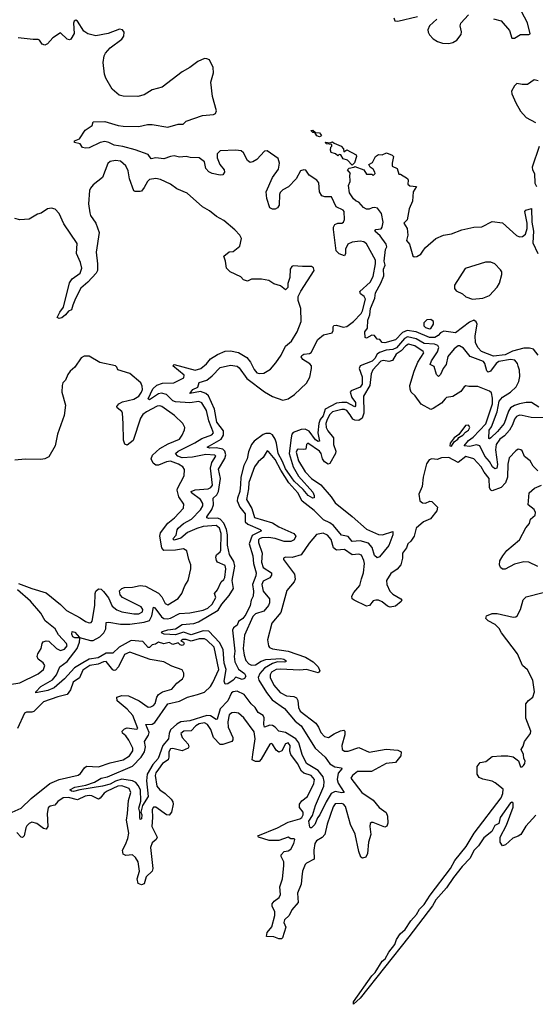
# Model space of a CAD drawing. Extents: x 2293878 to 2522763, y 823964 to 1006972.
# Tile 367 of 407: x 2485503 to 2489445, y 855777 to 863301. Entities that reach past the tile are written whole.
import ezdxf

# ---------------------------------------------------------------- set-up
doc = ezdxf.new("R2010")
doc.units = 0

msp = doc.modelspace()

# ---------------------------------------------------------------- linework, layer by layer
at = {"layer": '0CON20XD'}
for points in [[(2486180, 863195), (2486085, 863176.7), (2486024.1, 863194.1), (2485994.5, 863214.5), (2485945, 863290), (2485931.7, 863298.3), (2485919.5, 863290.5), (2485913.3, 863275), (2485918.4, 863195), (2485895, 863153.3), (2485885, 863148.5), (2485865, 863151.2), (2485815, 863201.1), (2485756.3, 863163.7), (2485715, 863115.6), (2485695, 863107.5), (2485675.3, 863115.3), (2485655.5, 863145), (2485645, 863150.4), (2485605, 863149.2), (2485491.4, 863161.4)], [(2488362.9, 863315), (2488372.1, 863292.1), (2488395, 863290.5), (2488545, 863324.4)], [(2488691.4, 863305), (2488635.7, 863255), (2488622.7, 863225), (2488624.6, 863204.7), (2488635, 863185.8), (2488665, 863154.3), (2488696.2, 863135), (2488735, 863121.5), (2488785, 863120), (2488815, 863126.4), (2488845, 863145.4), (2488877.5, 863187.5), (2488879.6, 863209.6), (2488870.6, 863255), (2488875, 863273.8), (2488935, 863338.5)], [(2489125, 863308.8), (2489185, 863291.9), (2489247.9, 863217.9), (2489265, 863159.2), (2489285, 863159.4), (2489330.8, 863189.2), (2489395, 863186.9), (2489406.4, 863193.6), (2489385, 863278.1), (2489338.9, 863365)], [(2489470.8, 860340.8), (2489415, 860376), (2489376.2, 860376.2), (2489325, 860365.6), (2489285, 860352.4), (2489256.3, 860335), (2489240.9, 860309.1), (2489208.1, 860215), (2489157.2, 860155), (2489105, 860105.5), (2489095, 860097.5), (2489090.5, 860100.5), (2489093, 860165), (2489109.3, 860190.7), (2489153.7, 860305), (2489169.7, 860385), (2489195, 860417.3), (2489255, 860455.6), (2489298.3, 860495), (2489318.7, 860535), (2489326.1, 860575), (2489323.4, 860623.4), (2489315, 860652.5), (2489308, 860675), (2489288.5, 860698.5), (2489254.8, 860704.8), (2489165, 860690.1), (2489145, 860674), (2489102.2, 860615), (2489085, 860607.8), (2489075, 860617.7), (2489059.4, 860675), (2489049.3, 860689.3), (2488948, 860728), (2488895, 860791.2), (2488865, 860808.8), (2488855, 860808), (2488825, 860786.2), (2488775, 860727.7), (2488764.2, 860665), (2488741.1, 860635), (2488721.3, 860588.7), (2488704.7, 860574.7), (2488688.7, 860588.7), (2488671.1, 860651.1), (2488640, 860665), (2488652.5, 860695), (2488697.5, 860762.5), (2488706.4, 860795), (2488700.8, 860810.8), (2488675, 860820.4), (2488595, 860826.6), (2488535, 860863.4), (2488466.9, 860876.9), (2488445, 860864.6), (2488385, 860794.3), (2488355, 860781.5), (2488305.3, 860774.7), (2488255, 860759), (2488236.7, 860745), (2488218.1, 860711.9), (2488197.1, 860692.9), (2488105.4, 860655), (2488099.2, 860635), (2488121.7, 860571.7), (2488122.5, 860515), (2488105, 860493.2), (2488037.5, 860465), (2488029.7, 860455), (2488041.6, 860415), (2488070.3, 860375), (2488070.6, 860349.4), (2488065, 860342.5), (2488005, 860375.1), (2487965, 860376.6), (2487925, 860370.4), (2487837.9, 860325), (2487823.8, 860275), (2487800.7, 860245), (2487789.4, 860215), (2487782, 860145), (2487795, 860081.2), (2487785, 860078.4), (2487765, 860089.8), (2487717.1, 860157.1), (2487685, 860172.9), (2487655, 860169.5), (2487593.6, 860146.4), (2487583.6, 860135), (2487577.6, 860105), (2487562.7, 859985), (2487593.1, 859883.1), (2487633.7, 859813.7), (2487745, 859689.5), (2487755.3, 859665), (2487753.1, 859646.9), (2487745, 859643.8), (2487707.3, 859665), (2487670.6, 859710.6), (2487602.2, 859775), (2487565, 859824.4), (2487535, 859869.1), (2487512.3, 859925), (2487478.1, 859985), (2487467.2, 860065), (2487456.1, 860096.1), (2487435, 860129.6), (2487417.7, 860137.7), (2487385, 860138.4), (2487365, 860131.7), (2487295, 860080), (2487275.8, 860055), (2487252.4, 859997.6), (2487241.1, 859945), (2487217.5, 859895), (2487194.7, 859805.3), (2487189.9, 859750.1), (2487186.3, 859695), (2487167.4, 859645), (2487166.2, 859625), (2487185.5, 859575.5), (2487227.1, 859525), (2487228, 859465), (2487246.4, 859446.4), (2487341.4, 859405), (2487351.1, 859395), (2487279.5, 859360.5), (2487257.3, 859295), (2487284.2, 859205), (2487289.5, 859145), (2487310, 859075), (2487308.1, 859051.9), (2487282.5, 858985), (2487290, 858935), (2487287.2, 858895), (2487272.3, 858865), (2487264.3, 858825), (2487232, 858755), (2487209.6, 858725), (2487177, 858703), (2487165, 858674), (2487137.1, 858652.9), (2487131.2, 858635), (2487148.4, 858475), (2487143.8, 858435), (2487147.3, 858395), (2487175, 858338), (2487220.8, 858305), (2487231.2, 858285), (2487222.7, 858267.3), (2487205, 858259.2), (2487155, 858276.7), (2487135, 858253.8), (2487095, 858226.2), (2487073.3, 858223.3), (2487066.7, 858246.7), (2487082, 858335), (2487067.3, 858382.7), (2487058.6, 858488.6), (2487031.7, 858541.7), (2486948.1, 858628.1), (2486905, 858629.7), (2486815, 858599), (2486755, 858619.8), (2486695, 858600.3), (2486606.4, 858606.4), (2486587.5, 858615), (2486594.1, 858625.9), (2486635, 858638.9), (2486695, 858646.2), (2486745, 858679.1), (2486835, 858686.2), (2486871, 858699), (2487020.8, 858789.2), (2487048.6, 858835), (2487105, 858901.8), (2487137, 858955), (2487128.2, 859015), (2487148.6, 859125), (2487139.6, 859159.6), (2487106.1, 859215), (2487092, 859285), (2487091.2, 859365), (2487083, 859405), (2487063.1, 859453.2), (2487034.9, 859484.9), (2487015, 859492.8), (2486949.7, 859489.7), (2486934.7, 859494.7), (2486932.9, 859502.9), (2486972, 859558), (2486984.2, 859595), (2486982.5, 859645), (2487010.5, 859669.5), (2487024.1, 859695), (2487039, 859795), (2487023.2, 859866.8), (2487071.6, 859948.4), (2487078.9, 859975), (2487070.7, 860005), (2487055, 860019), (2487005, 860030.1), (2486955, 860028), (2486935.8, 860035), (2487043.6, 860096.4), (2487061.2, 860125), (2487060.1, 860159.9), (2487009.7, 860225), (2486991.7, 860325), (2486947.4, 860427.4), (2486925.4, 860445.5), (2486885, 860459.2), (2486803.8, 860445), (2486825.8, 860475), (2486865.9, 860494.1), (2486875, 860529.1), (2486935, 860547.1), (2486975, 860580), (2487035, 860644), (2487115, 860660.8), (2487165, 860652.9), (2487180.5, 860640.5), (2487238.8, 860558.8), (2487375, 860457.1), (2487435, 860421.5), (2487515, 860394.8), (2487555.6, 860404.4), (2487603.5, 860436.5), (2487695, 860522.7), (2487720.7, 860569.3), (2487734.6, 860635), (2487733.4, 860655), (2487720.7, 860670.7), (2487666.6, 860705), (2487655.9, 860725), (2487660.7, 860735), (2487675.7, 860745), (2487719.3, 860750.7), (2487732.1, 860757.9), (2487782.1, 860857.9), (2487825, 860891.8), (2487890.8, 860909.2), (2487899.8, 860925), (2487898.7, 860955), (2487905, 860964.5), (2487925, 860966.2), (2487975, 860952.2), (2488005, 860957.7), (2488054.2, 860995), (2488113.3, 861055), (2488125, 861076.5), (2488146.3, 861165), (2488136, 861185), (2488107.5, 861205), (2488103.8, 861225), (2488182, 861295), (2488205, 861338), (2488223.6, 861435), (2488222.4, 861462.5), (2488155, 861588.6), (2488132.8, 861602.8), (2488105, 861609.1), (2488045, 861601.3), (2488012.1, 861585), (2487995, 861547.5), (2487994, 861515), (2487985, 861497.5), (2487945, 861511.9), (2487923.1, 861535), (2487903.3, 861696.7), (2487903.4, 861716.6), (2487913.6, 861736.4), (2487935, 861747.5), (2487965, 861747.1), (2487979.2, 861755), (2487985.6, 861775), (2487984.2, 861835), (2487976.2, 861845), (2487922.2, 861872.2), (2487886.6, 861946.6), (2487835, 861947.7), (2487813.3, 861955), (2487796.3, 861986.3), (2487790.9, 862055), (2487775, 862075.5), (2487715, 862113.1), (2487691.8, 862151.8), (2487675, 862153.8), (2487649.4, 862145), (2487615.7, 862085), (2487556.9, 862023.1), (2487515, 862001.1), (2487495, 861980), (2487488.5, 861965), (2487488, 861885), (2487475, 861863.3), (2487455, 861852.5), (2487435, 861852.5), (2487415, 861862.5), (2487392.2, 861935), (2487386.5, 861985), (2487436, 862094), (2487480.8, 862159.2), (2487488.9, 862205), (2487480, 862240), (2487395, 862300), (2487373.4, 862296.6), (2487316, 862234), (2487285, 862214.5), (2487265, 862210), (2487245, 862224.2), (2487215, 862284.2), (2487195, 862298.8), (2487155, 862304.6), (2487035, 862299.1), (2487012, 862275), (2487012.3, 862245), (2487033.3, 862195), (2487066.2, 862155), (2487070, 862135), (2487055, 862116.7), (2487035, 862114.3), (2486975, 862126.2), (2486948.7, 862138.7), (2486926.7, 862165), (2486916.9, 862215), (2486875, 862246.8), (2486807.6, 862247.6), (2486775, 862254.6), (2486725, 862249.6), (2486685, 862260), (2486655, 862256.3), (2486605, 862237.4), (2486545, 862246.1), (2486508.2, 862238.2), (2486485, 862271.2), (2486387.1, 862307.1), (2486291.1, 862331.1), (2486225, 862343.2), (2486185, 862363.8), (2486155, 862370), (2486118.6, 862361.5), (2486035, 862321.2), (2486005, 862318.8), (2485984.2, 862324.2), (2485965, 862353.3), (2485921.7, 862361.7), (2485922.5, 862375), (2485959.3, 862390.7), (2486003, 862457), (2486058, 862492), (2486065, 862520), (2486155, 862522.5), (2486255, 862493.3), (2486295, 862487.5), (2486415, 862484.5), (2486480.6, 862499.4), (2486515, 862500.5), (2486635, 862480.5), (2486715, 862502.9), (2486753.8, 862503.8), (2486776.7, 862525), (2486900.7, 862569.3), (2486985, 862576.2), (2486998.9, 862585), (2487007.7, 862605), (2486977.5, 862715), (2486964.7, 862825), (2486984.6, 862894.5), (2486981.8, 862935), (2486953.3, 862993.3), (2486935, 863003.1), (2486915, 863004.5), (2486865, 862980.8), (2486805, 862936.4), (2486745, 862902.9), (2486591.2, 862785), (2486515, 862765.5), (2486455, 862726.7), (2486406.2, 862713.8), (2486295, 862717.5), (2486264.6, 862724.6), (2486210.7, 862770.7), (2486161.5, 862855), (2486151.5, 862885), (2486141.2, 862975), (2486150, 863025), (2486159.5, 863045), (2486193.5, 863086.5), (2486285, 863151.8), (2486298.2, 863175), (2486300.7, 863205), (2486289.4, 863225), (2486265, 863229.7), (2486180, 863195)], [(2489465.6, 862835), (2489435, 862841.2), (2489385, 862807.2), (2489345.6, 862805.6), (2489305, 862813.6), (2489285, 862795.5), (2489263.1, 862755), (2489265.8, 862735), (2489295.7, 862665.7), (2489331.2, 862601.2), (2489375, 862553.3), (2489447.5, 862515)], [(2487795, 862406.7), (2487775, 862413.8), (2487758.3, 862438.3), (2487745, 862440), (2487730, 862455), (2487745, 862457.5), (2487765, 862440), (2487795, 862436.2), (2487810, 862415), (2487805, 862410), (2487795, 862406.7)], [(2488045, 862190), (2488008.3, 862228.3), (2487975, 862237.5), (2487958.3, 862268.3), (2487945, 862270), (2487935, 862260), (2487917, 862277), (2487885, 862287.5), (2487880, 862305), (2487883, 862327), (2487890, 862335), (2487888.3, 862348.3), (2487845, 862353.3), (2487840, 862365), (2487875, 862360), (2487895, 862368.8), (2487907, 862357), (2487961.2, 862335), (2487977.5, 862315), (2487981.7, 862291.7), (2488005, 862305.8), (2488075, 862268), (2488077.5, 862255), (2488061.7, 862208.3), (2488045, 862190)], [(2489475, 862333.3), (2489420, 862175), (2489422.5, 862155), (2489438.1, 862125), (2489441.9, 862051.9), (2489455, 862027.5)], [(2489468.1, 860738.1), (2489432.3, 860782.3), (2489401.5, 860791.5), (2489358.4, 860791.6), (2489271, 860769), (2489215, 860740.9), (2489125, 860729.5), (2489033.8, 860765), (2489005, 860796.9), (2488987.2, 860835), (2488985.4, 860885), (2488999.3, 860975), (2488992.5, 860992.5), (2488975, 861003.8), (2488941.2, 860988.8), (2488835, 860908), (2488745, 860922), (2488720.6, 860909.4), (2488701.7, 860888.3), (2488678.1, 860871.9), (2488635, 860872.4), (2488535, 860915.8), (2488465, 860926.5), (2488428.4, 860911.6), (2488375, 860855.8), (2488295, 860830.8), (2488273.9, 860833.9), (2488257, 860857), (2488235, 860860), (2488215, 860887.5), (2488195, 860890), (2488155, 860867.5), (2488143, 860873), (2488142.5, 860915), (2488162.5, 860945), (2488163.8, 861003.8), (2488179.2, 861045), (2488185, 861093.3), (2488218, 861172), (2488222.3, 861215), (2488262.9, 861287.1), (2488286.7, 861345), (2488284.4, 861395), (2488296.7, 861425), (2488288.8, 861455), (2488300, 861545), (2488310, 861565), (2488304.2, 861585), (2488260, 861650), (2488218.8, 861685), (2488225, 861696.7), (2488266.2, 861703.8), (2488274.3, 861715.7), (2488281.4, 861755), (2488269.4, 861819.4), (2488239.7, 861859.7), (2488215, 861867.1), (2488196.8, 861863.2), (2488175.5, 861854.5), (2488155.5, 861854.5), (2488132.5, 861865), (2488096.7, 861906.7), (2488075, 861914.3), (2488055, 861932.9), (2488025, 861978.8), (2488017, 862033), (2488030, 862065), (2488027.5, 862115), (2488032.5, 862125), (2488010, 862155), (2488023, 862167), (2488057, 862173), (2488065, 862180), (2488133, 862153), (2488155, 862120), (2488195, 862120), (2488205, 862110), (2488220, 862125), (2488217, 862137), (2488205, 862160), (2488183.6, 862173.6), (2488171.2, 862195), (2488200, 862210), (2488223.8, 862255), (2488245, 862270), (2488275, 862267.5), (2488307.3, 862282.7), (2488351.2, 862265), (2488361.2, 862255), (2488350, 862205), (2488351.7, 862181.7), (2488390, 862165), (2488401.7, 862121.7), (2488415, 862120), (2488466.7, 862086.7), (2488472.5, 862075), (2488470, 862045), (2488485, 862032.5), (2488536.7, 862026.7), (2488512, 861985), (2488505.7, 861915), (2488480, 861855), (2488465, 861771.2), (2488440, 861745), (2488465.7, 861705.7), (2488470.4, 861655), (2488461.2, 861615), (2488481.9, 861585), (2488507.4, 861497.4), (2488517.9, 861487.9), (2488538.9, 861491.1), (2488569.9, 861510.1), (2488590.4, 861539.6), (2488605, 861560), (2488685, 861628.8), (2488742.9, 861655), (2488805, 861665.8), (2488884.5, 861695.5), (2488975, 861714.7), (2489035, 861719.4), (2489115, 861758.8), (2489195, 861749.1), (2489302, 861652), (2489325, 861641.1), (2489346.7, 861643.3), (2489368.8, 861661.2), (2489382.6, 861705), (2489382.3, 861745), (2489364.2, 861835.8), (2489372.5, 861845), (2489415, 861857.5), (2489418, 861755), (2489431.8, 861685), (2489426.2, 861596.2), (2489464.6, 861515)], [(2486345, 858681.6), (2486455, 858695.8), (2486495, 858709.5), (2486513.5, 858745), (2486525, 858810.8), (2486535, 858805.6), (2486587.9, 858737.9), (2486605.9, 858725.9), (2486632, 858722), (2486655, 858727.6), (2486725, 858762.8), (2486805, 858768.6), (2486905, 858788.1), (2486940.8, 858805), (2486975, 858835.5), (2487002.7, 858885), (2486992.9, 858915), (2487016.2, 858943.8), (2487044.2, 859005), (2487065, 859022.9), (2487071.1, 859038.9), (2487078.5, 859105), (2487075, 859130), (2487016.2, 859156.2), (2487007.8, 859167.8), (2487002.5, 859195), (2487008.2, 859211.8), (2487035, 859234.5), (2487042, 859248.1), (2487044.1, 859375), (2487030.6, 859415), (2487005, 859436.5), (2486905, 859429.3), (2486856.8, 859413.2), (2486785, 859383.3), (2486735, 859337.9), (2486685, 859324.5), (2486673.8, 859335), (2486698.1, 859361.9), (2486707.2, 859402.8), (2486715.6, 859414.4), (2486755, 859450), (2486817.6, 859485), (2486885.3, 859555), (2486904, 859585), (2486902.7, 859605), (2486884.4, 859635), (2486816.1, 859685), (2486814.4, 859695), (2486845, 859707.9), (2486943, 859717), (2486965, 859726.2), (2486976.4, 859743.6), (2486960.7, 859875), (2486971.5, 859918.5), (2487001.8, 859965), (2486994.1, 859974.1), (2486925, 859979.4), (2486825, 859958.8), (2486745, 859952.3), (2486712.2, 859965), (2486694.7, 859985), (2486715, 860003.6), (2486841.8, 860068.2), (2486895, 860101.1), (2486970.8, 860129.2), (2486984.7, 860145), (2486949.8, 860235), (2486930.4, 860315), (2486895, 860373.4), (2486873.8, 860383.8), (2486805, 860372.2), (2486695, 860379.7), (2486675, 860388.9), (2486625.7, 860435.7), (2486586.2, 860446.2), (2486565, 860441.1), (2486495, 860397.1), (2486484.2, 860405), (2486520, 860480), (2486552.4, 860507.6), (2486595, 860523.1), (2486680.8, 860525), (2486759.1, 860565), (2486759.4, 860585), (2486673.9, 860655), (2486683.1, 860665), (2486845, 860623.3), (2486886.9, 860635), (2486931.7, 860671.7), (2486961.1, 860708.9), (2487016.4, 860743.6), (2487075, 860767.4), (2487115, 860770.8), (2487175, 860758.2), (2487238.9, 860718.9), (2487268.2, 860685), (2487295, 860627.5), (2487315, 860603.5), (2487335, 860598.1), (2487369.7, 860600.3), (2487419.8, 860630.2), (2487462.1, 860677.9), (2487501.3, 860738.7), (2487535, 860806), (2487580, 860845), (2487624.2, 860915), (2487654.2, 860995), (2487651.4, 861095), (2487632, 861155), (2487632, 861185), (2487652.4, 861227.6), (2487753.8, 861385), (2487750, 861405), (2487735, 861416.2), (2487665, 861414.4), (2487595, 861421.2), (2487584.1, 861415.9), (2487572, 861395), (2487568.8, 861331.2), (2487553.3, 861285), (2487553.3, 861255), (2487535, 861236.7), (2487496.1, 861266.1), (2487445, 861283.3), (2487407.5, 861307.5), (2487351.7, 861318.3), (2487275, 861317.5), (2487243.6, 861303.6), (2487215, 861312.5), (2487192.5, 861335), (2487112.5, 861375), (2487083, 861403), (2487077.5, 861455), (2487062.5, 861495), (2487105, 861527.5), (2487135, 861530), (2487185, 861570), (2487199.3, 861629.3), (2487186.2, 861655), (2487148, 861695), (2487065, 861765.5), (2487008, 861798), (2486955, 861840), (2486899.9, 861869.9), (2486784.5, 861975), (2486705, 862009.6), (2486655, 862043.2), (2486579.1, 862079.2), (2486545, 862088.2), (2486495, 862079.5), (2486480.5, 862065), (2486455, 862018), (2486435, 861992), (2486425, 861988), (2486385, 861987.1), (2486375, 861992.5), (2486342.1, 862085), (2486332.7, 862145), (2486315, 862184.2), (2486275, 862220), (2486235, 862225.4), (2486195, 862216.5), (2486177.6, 862202.4), (2486135.3, 862094.7), (2486065, 862039.2), (2486044, 862015), (2486036, 861995), (2486029.4, 861895), (2486038.2, 861825), (2486045.5, 861805), (2486086.4, 861745), (2486110.8, 861675), (2486088.2, 861525), (2486098.7, 861435), (2486097.9, 861385), (2486088.2, 861365), (2486024.4, 861295), (2485970.4, 861249.6), (2485928.7, 861171.3), (2485908.8, 861118.8), (2485898, 861085), (2485875.8, 861074.2), (2485853.3, 861045), (2485825, 861022.5), (2485805, 861017.5), (2485790, 861025), (2485808.8, 861065), (2485836.9, 861103.1), (2485885, 861291.2), (2485905, 861320), (2485966.1, 861363.9), (2485976.9, 861403.1), (2485968.6, 861445), (2485938.6, 861515), (2485941.7, 861591.7), (2485841.4, 861741.5), (2485805, 861821.2), (2485773, 861853), (2485745, 861860.6), (2485715, 861855.6), (2485666.4, 861823.6), (2485640, 861815), (2485575, 861778), (2485505, 861772.5), (2485465, 861781.2)], [(2488965, 861166.1), (2489045, 861172.7), (2489095.3, 861194.7), (2489152.8, 861257.2), (2489171.9, 861288.1), (2489190, 861355), (2489189.2, 861375), (2489179.7, 861389.7), (2489134.7, 861434.7), (2489105, 861447.9), (2489065, 861448.9), (2488909.8, 861400.2), (2488827.4, 861272.6), (2488827.9, 861247.9), (2488840.1, 861230.1), (2488888.1, 861205), (2488913.2, 861183.2), (2488965, 861166.1)], [(2488635, 860937.5), (2488645, 860942.5), (2488666.7, 860975), (2488667.5, 860995), (2488645, 861010), (2488615, 861006.7), (2488594, 860985), (2488592.3, 860962.3), (2488605, 860950), (2488635, 860937.5)], [(2489505, 860258.9), (2489412.3, 860262.3), (2489345, 860277.3), (2489325, 860278.1), (2489300.8, 860269.2), (2489285, 860248.6), (2489270.2, 860205), (2489246.4, 860163.6), (2489208.6, 860121.4), (2489175, 860094.7), (2489146.5, 860055), (2489141.2, 860015), (2489156.8, 859903.2), (2489150.3, 859875), (2489135, 859868.8), (2489118.5, 859885), (2489095.9, 859925.9), (2489059.8, 859965), (2489020.8, 860045), (2488995, 860052), (2488945, 860039.5), (2488900.8, 860045), (2488934.2, 860085), (2488969.9, 860110.1), (2489068, 860212), (2489116.9, 860365), (2489118.2, 860408.2), (2489109.8, 860449.8), (2489093.6, 860463.6), (2489005, 860498.6), (2488937, 860497), (2488915, 860503.3), (2488901.2, 860495), (2488875, 860459.2), (2488815, 860420.8), (2488765, 860414), (2488756, 860405), (2488728.4, 860371.6), (2488665, 860328.8), (2488645, 860322.9), (2488573, 860363), (2488526.2, 860426.2), (2488495.7, 860455.7), (2488487.3, 860477.3), (2488486.8, 860505), (2488517.9, 860615), (2488546.8, 860683.2), (2488593.1, 860755), (2488586.9, 860765), (2488525, 860807.8), (2488475, 860820.8), (2488455, 860810), (2488420.1, 860769.9), (2488380.8, 860745), (2488354.1, 860695.9), (2488325, 860689.4), (2488285, 860696), (2488265, 860691.2), (2488203.2, 860625), (2488190, 860595), (2488179.6, 860505), (2488131.4, 860425), (2488134.7, 860295.3), (2488121.5, 860255), (2488095, 860239.3), (2488065, 860241.1), (2488049.1, 860249.1), (2488028.3, 860281.7), (2488003.3, 860315), (2487985, 860322.4), (2487965, 860321.4), (2487895, 860304.2), (2487875, 860284.2), (2487853.6, 860245), (2487844.5, 860215), (2487846.2, 860185), (2487858.2, 860158.2), (2487903.2, 860105), (2487902.5, 860055), (2487920.3, 860005), (2487917, 859985), (2487875, 859908.8), (2487862, 859905), (2487832.8, 859922.8), (2487818.8, 859945), (2487808.8, 859985), (2487794.8, 860005), (2487706, 860064), (2487696.9, 860055), (2487689.6, 860020.4), (2487675, 860015.5), (2487631.2, 860018.8), (2487623.8, 860015), (2487615.9, 859995), (2487635, 859928.8), (2487685, 859846.9), (2487735, 859795.7), (2487806.1, 859746.1), (2487883.6, 859655), (2487915, 859608.8), (2488043.7, 859503.7), (2488155, 859407.9), (2488245, 859366.9), (2488276, 859364), (2488355, 859390), (2488355.6, 859365.6), (2488325, 859284), (2488255, 859196), (2488235, 859187.5), (2488215, 859207.5), (2488196.7, 859266.7), (2488170.1, 859300.1), (2488105, 859319.2), (2488045, 859312.4), (2488015, 859350.6), (2487962.6, 859362.6), (2487901.3, 859435), (2487874.7, 859455), (2487825, 859478.8), (2487755, 859550.7), (2487662.3, 859622.3), (2487628.7, 859685), (2487560.6, 859760.6), (2487499, 859859.1), (2487455, 859940.7), (2487405, 860002.5), (2487395, 860006.2), (2487364.6, 859955.4), (2487327, 859923), (2487298.5, 859885), (2487255.2, 859764.8), (2487253, 859715), (2487237.4, 859635), (2487279, 859565), (2487298.2, 859498.2), (2487435, 859456), (2487485, 859426.7), (2487600, 859375), (2487614.6, 859355), (2487602.7, 859325), (2487575, 859313.3), (2487525, 859313.1), (2487455, 859336.5), (2487405.4, 859344.6), (2487355, 859341.9), (2487337.2, 859335), (2487329.6, 859325), (2487327.8, 859305), (2487357.6, 859225), (2487351.2, 859155), (2487365, 859115.4), (2487429.1, 859075), (2487427.2, 859055), (2487415, 859036.8), (2487365, 859010.9), (2487354.3, 858985), (2487365.2, 858935.1), (2487412.3, 858875), (2487414, 858845), (2487405.3, 858825), (2487368.4, 858781.6), (2487305, 858760.3), (2487285, 858741.1), (2487222.3, 858597.7), (2487212, 858495), (2487218.4, 858445), (2487233, 858405), (2487255, 858377.8), (2487275, 858367.6), (2487305, 858370.5), (2487350.2, 858399.8), (2487385, 858411.9), (2487498.6, 858418.6), (2487521.8, 858415), (2487536.9, 858405), (2487536.7, 858395), (2487528, 858392), (2487475, 858394.1), (2487435, 858380.7), (2487373.4, 858346.6), (2487339, 858305), (2487327.1, 858275), (2487331, 858255), (2487389.4, 858159.4), (2487434.1, 858104.1), (2487527.5, 858037.5), (2487609.4, 857939.4), (2487655.2, 857905), (2487762.5, 857735), (2487839.2, 857665), (2487874.1, 857614.1), (2487912, 857592), (2487963.8, 857583.8), (2487966.2, 857575), (2487937.4, 857542.6), (2487930, 857495), (2487937.6, 857467.6), (2487982.5, 857395), (2487965, 857392.7), (2487915, 857401.8), (2487885, 857386.8), (2487845.5, 857325), (2487798.8, 857225), (2487779.3, 857200.7), (2487759.6, 857150.4), (2487735, 857124.7), (2487725, 857124.6), (2487720.8, 857130.8), (2487714.6, 857175), (2487741.2, 857218.8), (2487765.3, 857295.3), (2487827.1, 857445), (2487831.8, 857478.2), (2487823.3, 857515), (2487785, 857562.9), (2487696.9, 857616.9), (2487662.6, 857685), (2487637.4, 857775), (2487615.1, 857805), (2487535, 857853.5), (2487485.2, 857865.2), (2487457.1, 857895), (2487435, 857908.5), (2487415, 857909.8), (2487374.7, 857894.7), (2487369.2, 857915), (2487373, 857965), (2487365, 857983.4), (2487327.4, 858007.4), (2487304.5, 858045), (2487271.9, 858071.9), (2487220.4, 858145), (2487165, 858169), (2487135, 858165.7), (2487122.3, 858157.7), (2487093.1, 858095), (2487035.8, 858035), (2487013.6, 857956.4), (2487005, 857953.5), (2486961.7, 857981.7), (2486934.5, 857985), (2486805, 857942.5), (2486735, 857935.9), (2486705, 857918.7), (2486656.5, 857875), (2486645.9, 857845.9), (2486641.9, 857805), (2486598.5, 857755), (2486560.9, 857655), (2486521.3, 857608.7), (2486478.8, 857535), (2486472.3, 857485), (2486484.2, 857365.8), (2486443.1, 857296.9), (2486429.5, 857245), (2486435.9, 857224.1), (2486435, 857194.2), (2486425, 857190), (2486420.7, 857205), (2486421.5, 857245), (2486414.2, 857275), (2486430.3, 857329.7), (2486426.6, 857415), (2486409.2, 857449.2), (2486390.6, 857470.6), (2486365, 857484), (2486285, 857496.2), (2486235, 857482), (2486195, 857459.1), (2486137.3, 857442.7), (2485963.1, 857416.9), (2485915, 857403.4), (2485900, 857405), (2485886, 857415), (2485924.7, 857435.3), (2486008.5, 857451.5), (2486075.1, 857474.9), (2486125, 857503.9), (2486175.2, 857514.9), (2486365, 857595.9), (2486432.1, 857665), (2486457.1, 857705), (2486464.3, 857745), (2486457.5, 857785), (2486486.7, 857833.3), (2486491.8, 857855), (2486468.5, 857915), (2486515, 857917.4), (2486535, 857931.3), (2486636.8, 858073.2), (2486725, 858092.4), (2486785.3, 858124.7), (2486861.4, 858145), (2486915, 858162.7), (2486961.2, 858205), (2486980.8, 858235), (2487024.8, 858335), (2486991, 858505), (2486935, 858560.3), (2486915, 858570), (2486875, 858570), (2486815, 858550.7), (2486775, 858564.5), (2486749.2, 858565), (2486735.5, 858555), (2486755, 858544.8), (2486760.3, 858535), (2486756.4, 858523.6), (2486745, 858519.4), (2486729.4, 858525), (2486715, 858539.6), (2486675, 858526), (2486645, 858541.4), (2486605, 858532.4), (2486565, 858543.1), (2486542.1, 858527.9), (2486515, 858523.3), (2486495.5, 858504.5), (2486485, 858504), (2486445, 858548.9), (2486355, 858558.2), (2486263.8, 858506.2), (2486215, 858461), (2486165, 858460.2), (2486103, 858425), (2486035, 858414.3), (2485985, 858386.4), (2485922.2, 858347.8), (2485845, 858263.7), (2485767.1, 858195), (2485719.4, 858175), (2485627.5, 858157.5), (2485626, 858165), (2485665.9, 858205), (2485755, 858256.8), (2485784.2, 858295), (2485811.1, 858355), (2485865, 858396.4), (2485943.2, 858495), (2485960.8, 858545), (2485961.7, 858571.7), (2485958.3, 858578.3), (2485925, 858576.8), (2485910.3, 858585), (2485901.6, 858605), (2485904.7, 858625.3), (2485925, 858619.5), (2485960.7, 858580.7), (2486045, 858556.5), (2486065, 858556.4), (2486115, 858586), (2486145.3, 858614.7), (2486162.4, 858645), (2486165, 858695.7), (2486185, 858697.9), (2486275, 858681), (2486345, 858681.6)], [(2485495, 858991.4), (2485595, 858953.1), (2485705, 858921.1), (2485815, 858831.8), (2485861.5, 858785), (2485965, 858729.6), (2486005, 858701.2), (2486035, 858692.2), (2486048.8, 858695), (2486057.5, 858705), (2486077.1, 858825), (2486080.4, 858915), (2486085.8, 858935), (2486105, 858952.5), (2486125, 858948.1), (2486145, 858931.1), (2486182.8, 858882.8), (2486209.3, 858819.3), (2486245, 858791.3), (2486285, 858776.5), (2486375, 858761.4), (2486415, 858761.9), (2486440.9, 858775), (2486443.8, 858795), (2486430.8, 858815), (2486289.1, 858885), (2486270.8, 858905), (2486265, 858936), (2486284, 858955), (2486305, 858961.8), (2486365, 858963.6), (2486425, 858976.2), (2486465, 858972.9), (2486565, 858917.8), (2486589.6, 858889.6), (2486615, 858839.5), (2486635, 858830), (2486715, 858878.9), (2486743.3, 858915), (2486766.3, 858973.7), (2486790, 859015), (2486811.1, 859105), (2486811.1, 859135), (2486795.7, 859175), (2486781.7, 859241.7), (2486755, 859258), (2486695, 859246.7), (2486604.1, 859244.1), (2486589.1, 859265), (2486573.4, 859355), (2486580.7, 859379.3), (2486636.1, 859453.9), (2486685.4, 859495), (2486755, 859567.5), (2486758.3, 859598.3), (2486720.8, 859655), (2486706.9, 859705), (2486709.1, 859719.1), (2486760, 859815), (2486763.3, 859865), (2486751.2, 859885), (2486717.5, 859905), (2486655, 859926.2), (2486625, 859923.2), (2486565, 859896), (2486545, 859897.3), (2486523.2, 859913.2), (2486507.3, 859945), (2486517.4, 859972.6), (2486574.8, 860025.2), (2486639.3, 860060.7), (2486725.7, 860095), (2486746, 860125), (2486762.7, 860167.3), (2486765.7, 860185.7), (2486750, 860215), (2486686, 860276), (2486588.6, 860345), (2486575, 860350.4), (2486555, 860347.1), (2486472.2, 860305), (2486445, 860284.1), (2486427.2, 860255), (2486369.6, 860085), (2486325, 860050.8), (2486307, 860057), (2486296.9, 860086.9), (2486293.9, 860215), (2486290, 860295), (2486285, 860306.1), (2486247.1, 860335), (2486245.6, 860345), (2486260, 860365), (2486288.6, 860381.4), (2486375, 860401), (2486414, 860425), (2486435, 860453.6), (2486441.1, 860475), (2486439.7, 860499.7), (2486428.6, 860525), (2486345, 860598), (2486254.2, 860624.2), (2486246.7, 860645), (2486235, 860656.7), (2486115, 860682), (2486035, 860730), (2485995, 860730), (2485974.1, 860715.9), (2485925, 860646.7), (2485890, 860615), (2485870.8, 860589.2), (2485853.6, 860546.4), (2485833.3, 860525), (2485826.7, 860505), (2485826.2, 860455), (2485852.5, 860355), (2485842.3, 860277.7), (2485791.2, 860135), (2485773.8, 860045), (2485725, 859960), (2485694, 859946), (2485665, 859940.8), (2485545, 859942.9), (2485465, 859936)], [(2488805, 860042.5), (2488825.9, 860074.1), (2488852.9, 860095), (2488861.1, 860108.9), (2488892, 860125), (2488911.3, 860148.7), (2488935, 860163.5), (2488944.2, 860185), (2488935, 860203.3), (2488910.7, 860199.3), (2488859.6, 860130.5), (2488823.8, 860105), (2488794.3, 860065), (2488790.8, 860045), (2488805, 860042.5)], [(2489464.2, 859854.2), (2489429.7, 859889.7), (2489405, 859928.8), (2489363.2, 859963.2), (2489345, 860005.8), (2489334.6, 860014.6), (2489315, 860018.5), (2489295, 860006.7), (2489245, 859953.3), (2489234, 859905), (2489231.9, 859805), (2489217.7, 859762.3), (2489185, 859726.2), (2489115, 859700), (2489104.2, 859705), (2489094, 859724), (2489091.8, 859795), (2489052.9, 859842.9), (2489032.2, 859885), (2488975.3, 859945.3), (2488915, 859964), (2488855, 859917.8), (2488784, 859956), (2488728.3, 859951.7), (2488695, 859940), (2488653.6, 859946.4), (2488633.6, 859936.4), (2488613.6, 859906.4), (2488588.8, 859805), (2488578.8, 859735), (2488553.3, 859675), (2488562.5, 859625), (2488581.7, 859608.3), (2488605, 859607.5), (2488638.9, 859621.1), (2488655, 859620), (2488696.7, 859575), (2488693.1, 859546.9), (2488643.2, 859486.8), (2488589.2, 859465), (2488533.6, 859415), (2488520, 859355), (2488494.4, 859315.6), (2488471.2, 859295), (2488460, 859265), (2488430, 859225), (2488429.4, 859185), (2488416.4, 859135), (2488388.3, 859101.7), (2488340.6, 859069.4), (2488307, 859015), (2488310.7, 858985), (2488333.6, 858933.5), (2488355, 858911.8), (2488416, 858875), (2488424, 858865), (2488419.2, 858855), (2488375, 858819.6), (2488335, 858811.8), (2488315, 858820), (2488275, 858853.2), (2488245, 858864.3), (2488225, 858866.4), (2488205, 858859.5), (2488176.2, 858823.8), (2488155, 858818.7), (2488060, 858865), (2488045.8, 858875), (2488042.9, 858895), (2488058.1, 858925), (2488103.5, 858976.5), (2488115, 859028), (2488130.8, 859075), (2488138.8, 859145), (2488135, 859169.2), (2488115, 859208), (2488095, 859217.5), (2488045, 859211.8), (2487985, 859252.7), (2487925, 859248), (2487903.1, 859265), (2487885, 859328.1), (2487855, 859363.1), (2487823, 859377), (2487773.4, 859366.6), (2487715, 859300.8), (2487655, 859210.6), (2487585, 859192.5), (2487536.2, 859193.8), (2487520, 859185), (2487518.8, 859175), (2487604.5, 859065), (2487609.1, 859025), (2487601.4, 859005), (2487545, 858940), (2487500, 858770), (2487429.7, 858690.3), (2487397, 858563), (2487404, 858515), (2487413.6, 858503.6), (2487435, 858493.8), (2487555, 858474.8), (2487688.6, 858428.6), (2487746.9, 858395), (2487785.8, 858355), (2487798, 858325), (2487785, 858310), (2487695, 858335.2), (2487645, 858330.7), (2487495, 858339.1), (2487465, 858336), (2487428.8, 858315), (2487417.3, 858295), (2487417.3, 858275), (2487445, 858214.4), (2487495, 858159.1), (2487543.8, 858135), (2487599.5, 858129.5), (2487618.6, 858118.6), (2487628.2, 858098.2), (2487634.4, 858044.4), (2487647.5, 858017.5), (2487767.2, 857925), (2487788.7, 857895), (2487805, 857854.4), (2487833.1, 857823.1), (2487865, 857815.5), (2487907, 857843), (2487955, 857866.4), (2487981.2, 857871.2), (2487990, 857865), (2487988.7, 857835), (2487966.1, 857755), (2487969.5, 857725), (2487985, 857711.5), (2488015, 857711.2), (2488095, 857738.2), (2488175, 857702.5), (2488305, 857727.2), (2488395, 857718.5), (2488419.4, 857705), (2488416.8, 857675), (2488375, 857625.4), (2488305, 857616.5), (2488193.4, 857556.6), (2488085, 857555.3), (2488046.9, 857525), (2488034.2, 857505), (2488119.6, 857395), (2488205, 857337.1), (2488251.5, 857281.5), (2488303.7, 857243.7), (2488314.7, 857215), (2488318, 857162), (2488310.9, 857139.1), (2488295, 857131.1), (2488205, 857165.9), (2488193.5, 857166.5), (2488182.1, 857157.9), (2488178.8, 857135), (2488188.6, 857075), (2488169.5, 857015), (2488161.1, 856928.9), (2488149.7, 856900.3), (2488125, 856892.9), (2488112.2, 856902.2), (2488095.2, 856945.2), (2488066.9, 857076.9), (2488032, 857152), (2487995, 857287.1), (2487979.6, 857305), (2487965, 857310.5), (2487915, 857307.8), (2487898.5, 857285), (2487854.6, 857154.6), (2487836, 857075), (2487815, 857051.3), (2487772.9, 857025), (2487760.3, 857005), (2487751, 856955), (2487753.5, 856885), (2487695, 856855.3), (2487685, 856844.6), (2487664.8, 856795), (2487659.4, 856750.6), (2487655.3, 856694.7), (2487627.5, 856625), (2487632.7, 856555), (2487582.6, 856497.4), (2487564.2, 856455), (2487527.3, 856422.7), (2487522.7, 856402.7), (2487536.9, 856365), (2487512.5, 856285), (2487505, 856277.5), (2487485, 856276.7), (2487445, 856292), (2487390, 856295), (2487394, 856325), (2487430.3, 856369.7), (2487454.1, 856455), (2487454.7, 856485), (2487434.5, 856525), (2487432.5, 856545), (2487447.8, 856565), (2487486.5, 856593.5), (2487495.8, 856615), (2487490.7, 856675), (2487512.8, 856735), (2487523.1, 856835), (2487521.8, 856865), (2487501.8, 856905), (2487501.3, 856918.7), (2487524.6, 856945.3), (2487555, 856950), (2487575, 856962.9), (2487600, 857005), (2487607.8, 857035), (2487601.7, 857041.7), (2487575, 857040.9), (2487555, 857053.1), (2487485, 857028.4), (2487409.2, 857029.2), (2487327.5, 857055), (2487322.5, 857065), (2487475, 857125.8), (2487555, 857169.7), (2487645.2, 857194.8), (2487660, 857205), (2487669.4, 857225), (2487670.4, 857245), (2487641.5, 857281.5), (2487642, 857305), (2487659, 857331), (2487704.4, 857365.7), (2487752.1, 857465), (2487755.8, 857495), (2487731.2, 857525), (2487675, 857543.3), (2487657.2, 857557.2), (2487627.1, 857617.1), (2487574.7, 857685), (2487567.8, 857712.2), (2487570.8, 857755), (2487555, 857775.5), (2487535, 857766.9), (2487507.1, 857712.9), (2487485, 857704.5), (2487465, 857718.9), (2487435, 857764.5), (2487425, 857768.8), (2487415, 857764.5), (2487350.3, 857649.7), (2487335, 857632.5), (2487305, 857631.1), (2487280, 857645), (2487284.2, 857685)], [(2489465, 859123.1), (2489395, 859156.2), (2489358.3, 859158.3), (2489285, 859139.4), (2489215, 859102.2), (2489195, 859101.4), (2489179.2, 859115), (2489172.3, 859135), (2489174.7, 859165), (2489195.5, 859205), (2489228.1, 859245), (2489324.3, 859325), (2489372.5, 859417.5), (2489399.3, 859450.7), (2489408.8, 859485), (2489443.8, 859515), (2489446.2, 859535), (2489437.3, 859557.3), (2489390, 859595), (2489398.1, 859685), (2489438.7, 859721.3), (2489491.4, 859745)], [(2485425, 858221.8), (2485505, 858232.2), (2485645, 858303.4), (2485686.2, 858335), (2485695, 858365.6), (2485681.5, 858385), (2485645.5, 858415), (2485637.7, 858435), (2485642.5, 858455), (2485668, 858495), (2485675.4, 858534.6), (2485683.5, 858546.5), (2485705, 858554.5), (2485725, 858550.9), (2485784.5, 858495), (2485815, 858481.3), (2485845, 858490.7), (2485866.1, 858515), (2485859.7, 858535), (2485799, 858599), (2485773.8, 858645), (2485697.2, 858707.2), (2485663.8, 858765), (2485586.7, 858856.7), (2485485.5, 858945)], [(2489447.8, 857222.2), (2489372.6, 857137.4), (2489335, 857074.4), (2489315, 857061.1), (2489272.6, 857047.4), (2489216.2, 856995), (2489195, 856988.8), (2489175.8, 857015.8), (2489175.8, 857055), (2489223.8, 857145), (2489275.6, 857284.4), (2489274.6, 857314.6), (2489265, 857320.5), (2489255, 857315.3), (2489177.1, 857205), (2489165, 857158.1), (2489135, 857142.5), (2489112.9, 857097), (2489052.1, 857047.9), (2489011.1, 856988.9), (2488975, 856952.1), (2488946.6, 856893.4), (2488885, 856830.7), (2488820.4, 856745), (2488765, 856667.9), (2488685.6, 856575), (2488659.6, 856530.4), (2488478.4, 856291.6), (2488105, 855822.7), (2488055, 855776.7), (2488053.9, 855795), (2488195, 855993.1), (2488221.4, 856018.6), (2488274.1, 856105.9), (2488296.1, 856123.9), (2488324.3, 856175.7), (2488370.7, 856235), (2488385, 856272.5), (2488412.8, 856315), (2488450.7, 856349.3), (2488494.2, 856415.8), (2488536.2, 856463.8), (2488560.3, 856505), (2488595, 856539.2), (2488640.3, 856609.7), (2488795.4, 856814.6), (2488830.4, 856875), (2488917.1, 856982.9), (2488976.9, 857085), (2489185.1, 857355), (2489197.7, 857387.7), (2489199.6, 857419.6), (2489138.9, 857468.9), (2489115, 857482.9), (2489045, 857496.2), (2489015, 857510), (2489000, 857535), (2489000.8, 857595), (2489024.2, 857625), (2489066.8, 857633.2), (2489115, 857669.2), (2489185, 857675.5), (2489235.6, 857675.6), (2489275, 857668), (2489316.1, 857636.1), (2489331.7, 857591.7), (2489345, 857591.4), (2489355, 857601.4), (2489365, 857616), (2489366.7, 857636.7), (2489356, 857655), (2489354, 857685), (2489337.5, 857725), (2489351.7, 857748.3), (2489362.5, 857785), (2489408.8, 857845), (2489412, 857865), (2489373.6, 857963.6), (2489373, 858073), (2489392.3, 858097.7), (2489426.1, 858123.9), (2489440, 858165), (2489426.7, 858255), (2489385, 858332.5), (2489346.7, 858365), (2489308.1, 858455), (2489187.5, 858615), (2489169.1, 858649.1), (2489138.8, 858678.8), (2489085, 858706.7), (2489066.7, 858725), (2489072.5, 858745), (2489115, 858763.3), (2489153.6, 858763.6), (2489275, 858736.2), (2489295, 858737.5), (2489307.5, 858745), (2489332.5, 858795), (2489353, 858867), (2489375, 858890), (2489505, 858922.5)], [(2485376.9, 857215), (2485515.2, 857274.8), (2485589.7, 857350.3), (2485734.5, 857465), (2485805.8, 857495), (2485951.3, 857528.7), (2485968.9, 857541.1), (2485998.8, 857585), (2486015, 857596.7), (2486105, 857592.6), (2486195, 857622.5), (2486295, 857644.7), (2486343.1, 857675), (2486367.9, 857715), (2486367.3, 857735), (2486338.5, 857795), (2486315, 857829.6), (2486288.2, 857848.2), (2486285.6, 857865), (2486305, 857882.7), (2486325, 857890.8), (2486395, 857878.1), (2486406.7, 857885), (2486368.9, 857985), (2486325, 858032), (2486247.5, 858095), (2486246.7, 858125), (2486285, 858137.5), (2486335, 858133.1), (2486415.8, 858095.8), (2486485, 858047.9), (2486505, 858048.8), (2486525, 858060), (2486538.5, 858075), (2486552, 858125), (2486565, 858145.5), (2486595, 858165.4), (2486666.7, 858185), (2486705, 858231.2), (2486747.5, 858265), (2486756.7, 858285), (2486758.3, 858308.3), (2486745, 858333.3), (2486665, 858360), (2486605, 858394.3), (2486501.4, 858411.4), (2486345, 858467.9), (2486305, 858451.1), (2486257.8, 858355), (2486235, 858330), (2486225, 858326.7), (2486215, 858331.9), (2486165, 858396.9), (2486145, 858394.6), (2486104, 858376), (2486038.5, 858365), (2485985, 858330.4), (2485959.4, 858270.6), (2485911.2, 858238.8), (2485890.4, 858179.5), (2485866.8, 858143.2), (2485795, 858127.1), (2485685, 858088), (2485611.5, 858015), (2485595, 858009.2), (2485555, 858009.5), (2485539.1, 858000.9), (2485485.5, 857884.5)], [(2487284.2, 857685), (2487302.6, 857805), (2487295, 857858.1), (2487217.1, 857965), (2487175, 858002), (2487145, 858007.5), (2487125, 858004.2), (2487105, 857988), (2487094.3, 857935), (2487097.1, 857895), (2487132.3, 857815), (2487132.1, 857797.9), (2487123.8, 857786.2), (2487055, 857761.1), (2487035, 857762.5), (2486985, 857815.5), (2486965, 857876.9), (2486939.2, 857915), (2486915, 857927.4), (2486875, 857918.9), (2486849.1, 857905), (2486815, 857867.8), (2486756.7, 857865), (2486735, 857846.7), (2486746.4, 857815), (2486790.9, 857765), (2486796.7, 857745), (2486791.9, 857735), (2486745, 857712.9), (2486675, 857732.1), (2486655, 857728.7), (2486643.4, 857706.6), (2486643.2, 857665), (2486637.2, 857645), (2486595, 857616.7), (2486565, 857574.6), (2486543.9, 857545), (2486538.3, 857525), (2486552.6, 857445), (2486573.9, 857415), (2486615, 857388.2), (2486662.3, 857345), (2486674, 857325), (2486675.9, 857305), (2486663.1, 857245), (2486645, 857221.8), (2486625, 857224), (2486545, 857284), (2486525, 857283.6), (2486515, 857266), (2486518.6, 857205), (2486514, 857135), (2486552.9, 857055), (2486545.6, 857035), (2486515, 857011.2), (2486503.6, 856975), (2486520, 856815), (2486516.9, 856795), (2486468.9, 856751.1), (2486453.9, 856696.1), (2486435, 856688.8), (2486408.8, 856698.8), (2486401.1, 856735), (2486418.2, 856795), (2486407.9, 856865), (2486389.4, 856899.4), (2486365, 856918.4), (2486313.8, 856913.8), (2486295, 856923.8), (2486288.8, 856955), (2486311.4, 856998.6), (2486330.3, 857045), (2486336.2, 857083.8), (2486318.8, 857185), (2486328.3, 857235), (2486334.3, 857335), (2486351.8, 857395), (2486339.6, 857425), (2486285, 857446.5), (2486254.6, 857445), (2486171.2, 857405), (2486149.1, 857390.9), (2486118.2, 857351.8), (2486105, 857345.4), (2486055, 857369.6), (2486035, 857372.5), (2486003.4, 857366.7), (2485945, 857338.1), (2485875, 857357.6), (2485835, 857353.8), (2485795, 857326.2), (2485771.6, 857298.4), (2485735, 857291.1), (2485721.9, 857278.1), (2485713.2, 857235), (2485717.5, 857135), (2485705.7, 857114.3), (2485685, 857120.8), (2485635, 857159.5), (2485595, 857168.5), (2485575, 857158.9), (2485558.3, 857141.7), (2485549.5, 857125), (2485537.8, 857065), (2485525, 857050.8), (2485515, 857052.9), (2485480.9, 857090.9)]]:
    msp.add_lwpolyline(points, dxfattribs=at)

doc.saveas('drawing.dxf')
